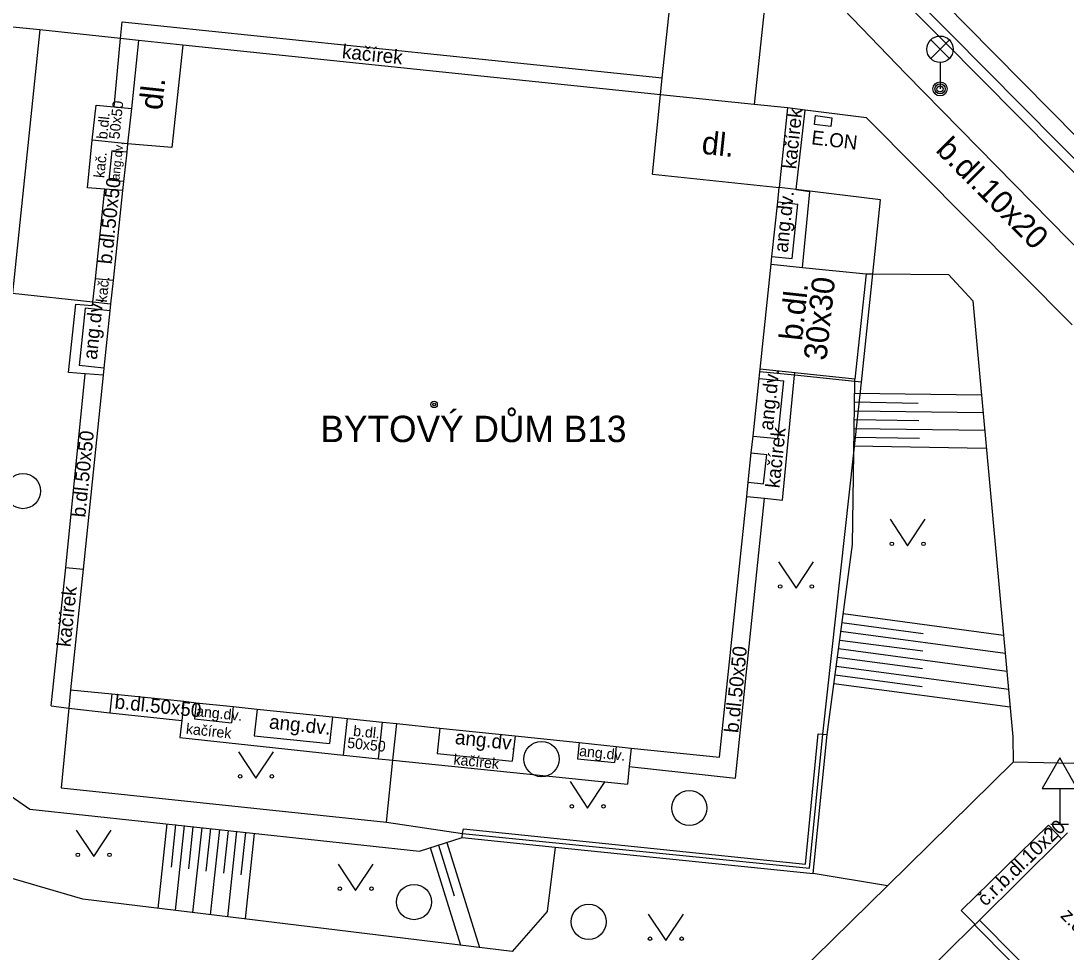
# Model space of a CAD drawing. Extents: x -598233 to -596890, y -1157848 to -1156431.
# Drawn here: x -597806.42 to -597776.73, y -1156780.11 to -1156753.67 of the extents above; entities that cross this region are included whole.
import ezdxf

# ---------------------------------------------------------------- set-up
doc = ezdxf.new("R2010")
doc.units = 0
for name, color, linetype in [('Level 10', 7, 'Continuous'), ('Level 11', 7, 'Continuous'), ('Level 14', 7, 'Continuous'), ('Level 15', 7, 'Continuous'), ('Level 24', 7, 'Continuous'), ('Level 27', 7, 'Continuous'), ('Level 33', 7, 'Continuous'), ('Level 34', 7, 'Continuous'), ('Level 36', 7, 'Continuous'), ('Level 39', 7, 'Continuous'), ('Level 40', 7, 'Continuous'), ('Level 41', 7, 'Continuous'), ('Level 42', 7, 'Continuous'), ('Level 5', 7, 'Continuous'), ('Level 7', 7, 'Continuous')]:
    doc.layers.add(name, color=color, linetype=linetype)

msp = doc.modelspace()

# ---------------------------------------------------------------- linework, layer by layer
at = {"layer": 'Level 10'}
for points in [[(-597779.56, -1156753.8), (-597782.39, -1156750.91)], [(-597768.49, -1156765), (-597779.56, -1156753.8)], [(-597789.46, -1156789.37), (-597787.84, -1156787.77), (-597787.7, -1156787.63), (-597786.15, -1156786.09), (-597786, -1156785.95), (-597784.44, -1156784.4), (-597784.3, -1156784.26), (-597782.75, -1156782.72), (-597782.61, -1156782.58), (-597781.04, -1156781.03), (-597780.9, -1156780.89), (-597779.33, -1156779.34), (-597779.31, -1156779.33), (-597779.19, -1156779.2), (-597776.86, -1156776.89), (-597776.69, -1156776.72)]]:
    msp.add_lwpolyline(points, dxfattribs=at)
at = {"layer": 'Level 11'}
for points in [[(-597788.25, -1156755.77), (-597788.2, -1156755.29), (-597787.74, -1156750.96)], [(-597781.28, -1156755.17), (-597785.08, -1156751.23)], [(-597780.22, -1156754.23), (-597783.04, -1156751.39)], [(-597803.59, -1156754.17), (-597803.54, -1156753.7)], [(-597803.54, -1156753.7), (-597788.2, -1156755.29)], [(-597803.77, -1156756.11), (-597803.59, -1156754.17)], [(-597768.98, -1156765.57), (-597771.64, -1156762.88), (-597780.22, -1156754.23)], [(-597781.28, -1156755.17), (-597775.64, -1156760.92)], [(-597804.53, -1156758.41), (-597804.39, -1156757.06), (-597804.28, -1156756.06)], [(-597804.28, -1156756.06), (-597803.77, -1156756.11), (-597803.28, -1156756.16)], [(-597782.4, -1156756.42), (-597784.14, -1156756.2), (-597784.64, -1156756.14)], [(-597784.4, -1156758.46), (-597784.14, -1156756.2)], [(-597776.56, -1156762.3), (-597782.4, -1156756.42)], [(-597803.39, -1156757.16), (-597804.39, -1156757.06)], [(-597803.83, -1156757.36), (-597803.92, -1156758.19)], [(-597803.41, -1156757.4), (-597803.83, -1156757.36)], [(-597803.53, -1156758.49), (-597804.03, -1156758.45), (-597804.53, -1156758.41)], [(-597804.3, -1156760.99), (-597804.03, -1156758.45)], [(-597803.5, -1156758.23), (-597803.92, -1156758.19)], [(-597784.4, -1156758.47), (-597784.4, -1156758.46)], [(-597784.01, -1156758.52), (-597784.4, -1156758.47)], [(-597784.22, -1156760.67), (-597784.01, -1156758.52)], [(-597784.92, -1156758.81), (-597784.35, -1156758.87)], [(-597784.51, -1156760.42), (-597784.35, -1156758.87)], [(-597785.09, -1156760.36), (-597784.51, -1156760.42)], [(-597785.11, -1156760.58), (-597784.22, -1156760.67), (-597782.41, -1156760.85)], [(-597804.37, -1156761.65), (-597804.3, -1156760.99)], [(-597803.8, -1156761.04), (-597804.3, -1156760.99)], [(-597782.41, -1156760.85), (-597782.73, -1156763.84)], [(-597805.07, -1156763.65), (-597804.86, -1156761.71)], [(-597804.86, -1156761.71), (-597804.38, -1156761.75)], [(-597804.38, -1156761.75), (-597804.37, -1156761.65)], [(-597804.59, -1156761.83), (-597804.76, -1156763.45)], [(-597803.89, -1156761.9), (-597804.59, -1156761.83)], [(-597804.06, -1156763.53), (-597804.76, -1156763.45)], [(-597805.14, -1156769.19), (-597804.59, -1156763.69)], [(-597804.08, -1156763.73), (-597804.59, -1156763.69), (-597805.07, -1156763.65)], [(-597782.73, -1156763.84), (-597784.43, -1156763.66), (-597785.42, -1156763.56)], [(-597784.78, -1156767.28), (-597784.44, -1156763.73)], [(-597784.44, -1156763.73), (-597784.43, -1156763.66)], [(-597785.45, -1156763.82), (-597784.75, -1156763.89)], [(-597784.92, -1156765.53), (-597784.75, -1156763.89)], [(-597785.62, -1156765.46), (-597784.92, -1156765.53)], [(-597785.67, -1156765.93), (-597785.23, -1156765.98)], [(-597785.32, -1156766.81), (-597785.23, -1156765.98)], [(-597785.76, -1156766.77), (-597785.32, -1156766.81)], [(-597786.12, -1156775.17), (-597785.3, -1156767.22)], [(-597785.8, -1156767.17), (-597785.3, -1156767.22), (-597784.78, -1156767.28)], [(-597805.56, -1156773.12), (-597805.14, -1156769.19)], [(-597805.14, -1156769.19), (-597804.65, -1156769.24)], [(-597803.83, -1156772.78), (-597803.89, -1156773.32)], [(-597801.79, -1156772.99), (-597801.85, -1156773.53)], [(-597805.56, -1156773.12), (-597805.06, -1156773.18)], [(-597805.06, -1156773.18), (-597803.89, -1156773.32)], [(-597801.44, -1156773.03), (-597801.49, -1156773.49)], [(-597800.39, -1156773.14), (-597800.44, -1156773.6)], [(-597799.71, -1156773.21), (-597799.79, -1156773.97)], [(-597803.89, -1156773.32), (-597801.85, -1156773.53)], [(-597801.85, -1156773.53), (-597801.9, -1156774.02)], [(-597801.49, -1156773.49), (-597800.44, -1156773.6)], [(-597797.57, -1156773.43), (-597797.65, -1156774.19)], [(-597797.25, -1156774.52), (-597797.14, -1156773.48)], [(-597796.26, -1156774.62), (-597796.15, -1156773.58)], [(-597794.52, -1156773.75), (-597794.59, -1156774.47)], [(-597784.13, -1156777.61), (-597783.77, -1156773.91)], [(-597801.9, -1156774.02), (-597797.25, -1156774.52)], [(-597799.79, -1156773.97), (-597797.65, -1156774.19)], [(-597792.38, -1156773.97), (-597792.46, -1156774.69)], [(-597790.56, -1156774.16), (-597790.61, -1156774.62)], [(-597794.59, -1156774.47), (-597792.46, -1156774.69)], [(-597789.51, -1156774.27), (-597789.56, -1156774.73)], [(-597789.08, -1156774.32), (-597789.14, -1156774.84), (-597789.19, -1156775.34)], [(-597797.25, -1156774.52), (-597796.26, -1156774.62), (-597795.85, -1156774.66)], [(-597795.85, -1156774.66), (-597789.19, -1156775.34)], [(-597790.61, -1156774.62), (-597789.56, -1156774.73)], [(-597778.23, -1156774.72), (-597781.8, -1156778.23), (-597786.98, -1156783.31)], [(-597771.35, -1156774.87), (-597778.23, -1156774.72)], [(-597789.14, -1156774.84), (-597786.12, -1156775.17)], [(-597779.71, -1156778.93), (-597777.23, -1156776.51)], [(-597777.23, -1156776.51), (-597776.86, -1156776.89)], [(-597793.85, -1156776.61), (-597784.13, -1156777.61)], [(-597779.71, -1156778.93), (-597779.31, -1156779.33)], [(-597779.19, -1156779.2), (-597776.06, -1156782.36)], [(-597779.33, -1156779.34), (-597776.2, -1156782.5)]]:
    msp.add_lwpolyline(points, dxfattribs=at)
at = {"layer": 'Level 14'}
for points in [[(-597782.41, -1156760.85), (-597782.22, -1156760.85)], [(-597782.22, -1156760.85), (-597780.07, -1156760.87)], [(-597780.07, -1156760.87), (-597779.38, -1156761.62)], [(-597779.38, -1156761.62), (-597778.24, -1156774)], [(-597782.76, -1156765.93), (-597782.73, -1156763.91)], [(-597782.73, -1156763.91), (-597782.73, -1156763.84)], [(-597782.8, -1156768.54), (-597782.76, -1156765.93)], [(-597783.52, -1156773.93), (-597782.8, -1156768.54)], [(-597778.24, -1156774), (-597778.23, -1156774.72)], [(-597806.69, -1156775.68), (-597806.16, -1156776.05)], [(-597806.16, -1156776.05), (-597795.1, -1156777.24)], [(-597795.1, -1156777.24), (-597793.88, -1156776.86)], [(-597791.24, -1156777.13), (-597791.47, -1156778.96)], [(-597804.66, -1156778.61), (-597807.42, -1156777.8)], [(-597781.8, -1156778.23), (-597783.91, -1156777.88)], [(-597792.46, -1156780.09), (-597804.66, -1156778.61)], [(-597791.47, -1156778.96), (-597792.46, -1156780.09)]]:
    msp.add_lwpolyline(points, dxfattribs=at)
at = {"layer": 'Level 15'}
for points in [[(-597782.74, -1156764.24), (-597779.13, -1156764.29)], [(-597782.74, -1156764.49), (-597780.93, -1156764.52)], [(-597782.75, -1156764.99), (-597780.91, -1156765.02)], [(-597782.74, -1156764.74), (-597779.09, -1156764.79)], [(-597782.75, -1156765.24), (-597779.04, -1156765.29)], [(-597782.75, -1156765.49), (-597780.89, -1156765.52)], [(-597782.76, -1156765.74), (-597779, -1156765.8)], [(-597783.06, -1156770.5), (-597778.51, -1156771.11)], [(-597783.1, -1156770.75), (-597780.79, -1156771.06)], [(-597783.13, -1156771), (-597778.46, -1156771.62)], [(-597783.19, -1156771.49), (-597778.41, -1156772.13)], [(-597783.16, -1156771.25), (-597780.8, -1156771.56)], [(-597783.23, -1156771.74), (-597780.81, -1156772.06)], [(-597783.26, -1156771.99), (-597778.36, -1156772.64)], [(-597783.29, -1156772.24), (-597780.82, -1156772.57)], [(-597783.33, -1156772.48), (-597778.32, -1156773.15)], [(-597802.27, -1156776.47), (-597802.53, -1156778.87)], [(-597802.03, -1156776.49), (-597802.15, -1156777.7)], [(-597801.78, -1156776.52), (-597802.04, -1156778.93)], [(-597801.53, -1156776.55), (-597801.66, -1156777.75)], [(-597801.28, -1156776.58), (-597801.54, -1156778.99)], [(-597801.03, -1156776.6), (-597801.16, -1156777.81)], [(-597800.78, -1156776.63), (-597801.04, -1156779.05)], [(-597800.53, -1156776.66), (-597800.66, -1156777.87)], [(-597800.29, -1156776.68), (-597800.55, -1156779.11)], [(-597800.04, -1156776.71), (-597800.17, -1156777.92)], [(-597799.79, -1156776.74), (-597800.05, -1156779.17)], [(-597794.79, -1156777.14), (-597793.93, -1156779.91)], [(-597794.56, -1156777.07), (-597794.11, -1156778.51)], [(-597794.32, -1156777), (-597793.39, -1156779.98)]]:
    msp.add_lwpolyline(points, dxfattribs=at)
at = {"layer": 'Level 24'}
for points in [[(-597783.88, -1156756.61), (-597783.85, -1156756.36)], [(-597783.85, -1156756.36), (-597783.38, -1156756.42)], [(-597783.41, -1156756.67), (-597783.88, -1156756.61)], [(-597783.38, -1156756.42), (-597783.41, -1156756.67)]]:
    msp.add_lwpolyline(points, dxfattribs=at)
at = {"layer": 'Level 27'}
for centre in [(-597806.36, -1156767.02), (-597791.63, -1156774.63), (-597787.43, -1156776.02), (-597795.25, -1156778.69), (-597790.29, -1156779.25)]:
    msp.add_circle(centre, 0.5, dxfattribs=at)
at = {"layer": 'Level 33'}
for p, q in [((-597780.575, -1156754.74), (-597780.045, -1156754.21)), ((-597780.575, -1156754.21), (-597780.045, -1156754.74)), ((-597780.31, -1156754.85), (-597780.31, -1156755.6))]:
    msp.add_line(p, q, dxfattribs=at)
for centre, radius in [((-597780.31, -1156754.475), 0.375), ((-597780.31, -1156755.6), 0.2), ((-597780.31, -1156755.6), 0.1445), ((-597780.31, -1156755.6), 0.0876)]:
    msp.add_circle(centre, radius, dxfattribs=at)
at = {"layer": 'Level 34'}
for p, q in [((-597776.91, -1156775.462), (-597776.91, -1156776.48)), ((-597777.16, -1156776.48), (-597776.66, -1156776.48))]:
    msp.add_line(p, q, dxfattribs=at)
msp.add_lwpolyline([(-597777.41, -1156775.462), (-597776.41, -1156775.462), (-597776.91, -1156774.596)], close=True, dxfattribs=at)
at = {"layer": 'Level 36'}
for points in [[(-597781.73, -1156767.82), (-597781.23, -1156768.57), (-597780.73, -1156767.82)], [(-597784.9, -1156769.03), (-597784.4, -1156769.78), (-597783.9, -1156769.03)], [(-597800.24, -1156774.42), (-597799.74, -1156775.17), (-597799.24, -1156774.42)], [(-597790.82, -1156775.27), (-597790.32, -1156776.02), (-597789.82, -1156775.27)], [(-597804.85, -1156776.65), (-597804.35, -1156777.4), (-597803.85, -1156776.65)], [(-597797.41, -1156777.61), (-597796.91, -1156778.36), (-597796.41, -1156777.61)], [(-597788.6, -1156779.03), (-597788.1, -1156779.78), (-597787.6, -1156779.03)]]:
    msp.add_lwpolyline(points, dxfattribs=at)
for centre in [(-597781.6802, -1156768.5198), (-597780.7808, -1156768.5198), (-597784.8502, -1156769.7298), (-597783.9508, -1156769.7298), (-597800.1902, -1156775.1198), (-597799.2908, -1156775.1198), (-597790.7702, -1156775.9698), (-597789.8708, -1156775.9698), (-597804.8002, -1156777.3498), (-597803.9008, -1156777.3498), (-597797.3602, -1156778.3098), (-597796.4608, -1156778.3098), (-597788.5502, -1156779.7298), (-597787.6508, -1156779.7298)]:
    msp.add_circle(centre, 0.05, dxfattribs=at)
at = {"layer": 'Level 39'}
for radius in [0.09, 0.0398]:
    msp.add_circle((-597794.68, -1156764.56), radius, dxfattribs=at)
at = {"layer": 'Level 5'}
for points in [[(-597785.08, -1156751.23), (-597785.59, -1156756.04)], [(-597805.88, -1156753.92), (-597807.71, -1156753.74)], [(-597803.08, -1156754.23), (-597803.28, -1156756.16), (-597803.39, -1156757.16), (-597803.41, -1156757.4), (-597803.5, -1156758.23), (-597803.53, -1156758.49), (-597803.8, -1156761.04), (-597803.87, -1156761.7), (-597803.89, -1156761.9), (-597804.06, -1156763.53), (-597804.08, -1156763.73), (-597804.65, -1156769.24), (-597805.01, -1156772.66)], [(-597788.25, -1156755.77), (-597801.82, -1156754.36), (-597803.08, -1156754.23)], [(-597801.82, -1156754.36), (-597802.13, -1156757.26), (-597803.39, -1156757.16)], [(-597788.48, -1156758.02), (-597788.25, -1156755.77)], [(-597784.64, -1156756.14), (-597785.59, -1156756.04), (-597788.25, -1156755.77)], [(-597784.64, -1156756.14), (-597784.88, -1156758.4)], [(-597788.48, -1156758.02), (-597784.88, -1156758.4)], [(-597786.57, -1156774.58), (-597785.8, -1156767.17), (-597785.76, -1156766.77), (-597785.67, -1156765.93), (-597785.62, -1156765.46), (-597785.45, -1156763.82), (-597785.43, -1156763.63), (-597785.42, -1156763.56), (-597785.11, -1156760.58), (-597785.09, -1156760.36), (-597784.92, -1156758.81), (-597784.88, -1156758.4)], [(-597805.01, -1156772.66), (-597803.83, -1156772.78), (-597801.79, -1156772.99), (-597801.44, -1156773.03), (-597800.39, -1156773.14), (-597799.71, -1156773.21), (-597797.57, -1156773.43), (-597797.14, -1156773.48), (-597796.15, -1156773.58), (-597795.74, -1156773.62), (-597794.52, -1156773.75), (-597792.38, -1156773.97), (-597790.56, -1156774.16), (-597789.51, -1156774.27), (-597789.08, -1156774.32), (-597786.57, -1156774.58)]]:
    msp.add_lwpolyline(points, dxfattribs=at)
at = {"layer": 'Level 7'}
for points in [[(-597780.02, -1156754.03), (-597782.87, -1156751.16)], [(-597805.88, -1156753.92), (-597806.66, -1156761.4)], [(-597803.59, -1156754.17), (-597805.88, -1156753.92)], [(-597803.08, -1156754.23), (-597803.59, -1156754.17)], [(-597768.78, -1156765.37), (-597780.02, -1156754.03)], [(-597784.4, -1156758.46), (-597784.88, -1156758.4)], [(-597782, -1156758.75), (-597784.4, -1156758.46)], [(-597782.22, -1156760.85), (-597782, -1156758.75)], [(-597782.54, -1156763.93), (-597782.22, -1156760.85)], [(-597806.66, -1156761.4), (-597804.37, -1156761.65)], [(-597804.37, -1156761.65), (-597803.87, -1156761.7)], [(-597784.44, -1156763.73), (-597785.43, -1156763.63)], [(-597782.73, -1156763.91), (-597784.44, -1156763.73)], [(-597782.76, -1156765.93), (-597782.54, -1156763.93)], [(-597782.54, -1156763.93), (-597782.73, -1156763.91)], [(-597783.64, -1156773.92), (-597782.76, -1156765.93)], [(-597805.01, -1156772.66), (-597805.06, -1156773.18)], [(-597805.06, -1156773.18), (-597805.27, -1156775.45)], [(-597795.85, -1156774.66), (-597795.74, -1156773.62)], [(-597783.77, -1156773.91), (-597783.64, -1156773.92), (-597783.52, -1156773.93)], [(-597784.02, -1156777.73), (-597783.64, -1156773.92)], [(-597783.91, -1156777.88), (-597783.52, -1156773.93)], [(-597796.03, -1156776.42), (-597795.85, -1156774.66)], [(-597805.27, -1156775.45), (-597796.03, -1156776.42)], [(-597796.03, -1156776.42), (-597793.87, -1156776.74)], [(-597793.88, -1156776.86), (-597793.87, -1156776.74), (-597793.85, -1156776.61)], [(-597793.88, -1156776.86), (-597791.24, -1156777.13), (-597783.91, -1156777.88)], [(-597793.87, -1156776.74), (-597784.02, -1156777.73)]]:
    msp.add_lwpolyline(points, dxfattribs=at)

# ---------------------------------------------------------------- texts
at = {"layer": 'Level 40'}
for s, height, rotation, p in [('kačírek', 0.4, 354.17053, (-597797.31, -1156754.73)), ('kačírek', 0.4, 354.17053, (-597797.31, -1156754.73)), ('dl.', 0.65, 83.87094, (-597802.41, -1156756.22)), ('50x50', 0.3, 84, (-597803.62, -1156757.04)), ('b.dl.', 0.3, 84, (-597803.97, -1156757.04)), ('kačírek', 0.4, 83.89994, (-597784.4, -1156757.89)), ('dl.', 0.65, 354, (-597787.1, -1156757.44)), ('b.dl.10x20', 0.65, 314.80445, (-597780.46, -1156757.36)), ('kač.', 0.3, 84, (-597804.05, -1156758.14)), ('b.dl.50x50', 0.4, 84, (-597803.84, -1156760.59)), ('kač.', 0.3, 84, (-597803.98, -1156761.67)), ('30x30', 0.65, 83.83229, (-597783.54, -1156763.33)), ('b.dl.', 0.65, 83.83229, (-597784.23, -1156762.77)), ('kačírek', 0.4, 84, (-597784.87, -1156766.95)), ('b.dl.50x50', 0.4, 84.20161, (-597804.59, -1156767.78)), ('kačírek', 0.4, 83.89994, (-597805.01, -1156771.46)), ('b.dl.50x50', 0.4, 84.20161, (-597786.04, -1156773.9)), ('b.dl.50x50', 0.4, 354, (-597803.77, -1156773.19)), ('kačírek', 0.3, 353.86274, (-597801.74, -1156773.91)), ('b.dl.', 0.3, 354, (-597796.99, -1156773.97)), ('50x50', 0.3, 354, (-597797.16, -1156774.31)), ('kačírek', 0.3, 354, (-597794.14, -1156774.78)), ('č.r.b.dl.10x20', 0.4, 44, (-597779.02, -1156778.83)), ('z.dl.', 0.4, 314.64072, (-597776.91, -1156779.1))]:
    msp.add_text(s, height=height, rotation=rotation, dxfattribs=at).set_placement(p)
at = {"layer": 'Level 41'}
msp.add_text('BYTOVÝ DŮM B13', height=0.75, dxfattribs=at).set_placement((-597797.91, -1156765.63))
at = {"layer": 'Level 42'}
for s, height, rotation, p in [('E.ON', 0.4, 353, (-597783.98, -1156757.17)), ('ang.dv.', 0.25, 84, (-597803.62, -1156758.2)), ('ang.dv.', 0.4, 84, (-597784.64, -1156760.26)), ('ang.dv.', 0.4, 84, (-597804.26, -1156763.3)), ('ang.dv.', 0.4, 84, (-597785.06, -1156765.31)), ('ang.dv.', 0.3, 354, (-597801.45, -1156773.41)), ('ang.dv.', 0.4, 354, (-597799.38, -1156773.76)), ('ang.dv.', 0.4, 354, (-597794.1, -1156774.2)), ('ang.dv.', 0.3, 354, (-597790.57, -1156774.54))]:
    msp.add_text(s, height=height, rotation=rotation, dxfattribs=at).set_placement(p)

doc.saveas('drawing.dxf')
